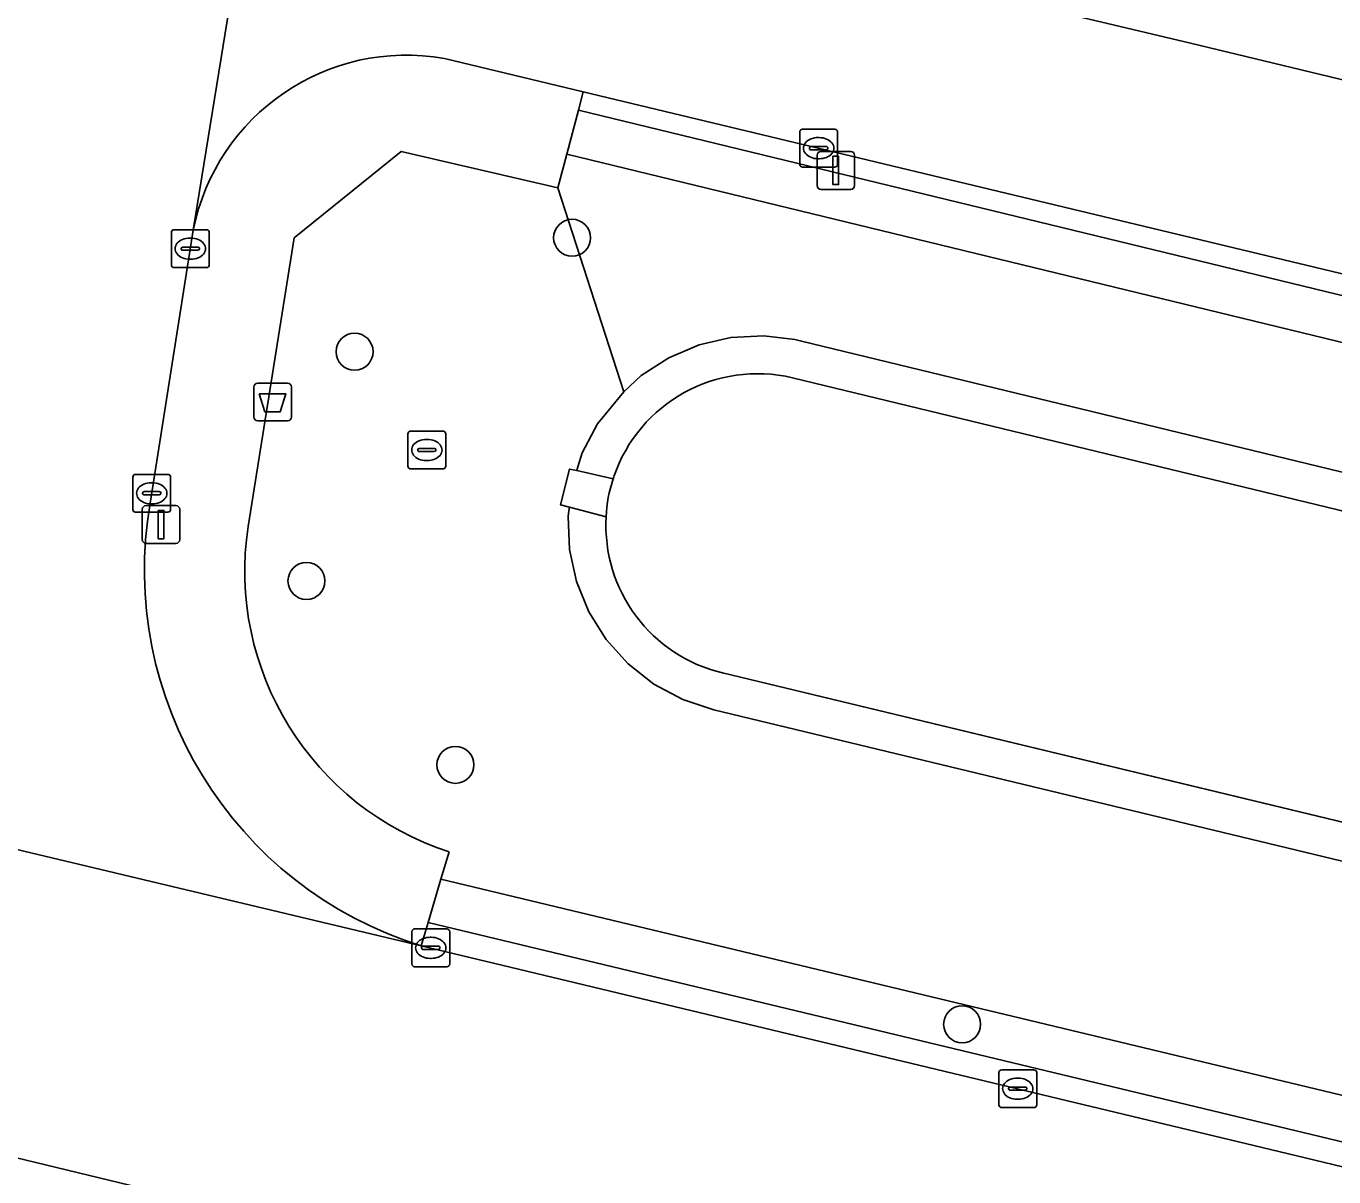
# Model space of a CAD drawing. Extents: x 162803 to 163818, y 381639 to 382475.
# Drawn here: x 163109.85 to 163144.42, y 382344.03 to 382374.45 of the extents above; entities that cross this region are included whole.
import ezdxf

# ---------------------------------------------------------------- set-up
doc = ezdxf.new("R2010")
doc.units = 0
for name, color, linetype in [('IMGEO_Afvalbak', 7, 'Continuous'), ('IMGEO_Boom', 7, 'Continuous'), ('IMGEO_Groenvoorziening', 7, 'Continuous'), ('IMGEO_Haag', 7, 'Continuous'), ('IMGEO_Kolk', 7, 'Continuous'), ('IMGEO_Lichtmast', 7, 'Continuous'), ('IMGEO_Oever', 7, 'Continuous'), ('IMGEO_Rijbaan_lokaal_gesloten', 7, 'Continuous'), ('IMGEO_Rijbaan_lokaal_open', 7, 'Continuous'), ('IMGEO_Rioolput', 7, 'Continuous'), ('IMGEO_Terreindeel_open', 7, 'Continuous'), ('IMGEO_Voetpad_open', 7, 'Continuous'), ('IMGEO_Waterloop', 7, 'Continuous')]:
    doc.layers.add(name, color=color, linetype=linetype)

msp = doc.modelspace()

# ---------------------------------------------------------------- linework, layer by layer
at = {"layer": 'IMGEO_Afvalbak'}
for p, q in [((163115.872, 382364.114), (163115.872, 382364.914)), ((163115.872, 382364.914), (163115.872, 382364.114)), ((163115.972, 382365.014), (163116.762, 382365.014)), ((163116.762, 382365.014), (163115.972, 382365.014)), ((163116.862, 382364.914), (163116.862, 382364.114)), ((163116.862, 382364.114), (163116.862, 382364.914)), ((163116.762, 382364.014), (163115.972, 382364.014)), ((163115.972, 382364.014), (163116.762, 382364.014))]:
    msp.add_line(p, q, dxfattribs=at)
msp.add_lwpolyline([(163116.015, 382364.728), (163116.719, 382364.728), (163116.57, 382364.258), (163116.164, 382364.258), (163116.015, 382364.728)], dxfattribs=at)
for centre, start, end in [((163115.972, 382364.914), 90, 180), ((163115.972, 382364.914), 90, 180), ((163116.762, 382364.914), 0, 90), ((163116.762, 382364.914), 360, 90), ((163115.972, 382364.114), 180, 270), ((163115.972, 382364.114), 180, 270), ((163116.762, 382364.114), 270, 0), ((163116.762, 382364.114), 270, 0)]:
    msp.add_arc(centre, 0.1, start, end, dxfattribs=at)
at = {"layer": 'IMGEO_Boom'}
for centre in [(163124.284, 382368.856), (163118.534, 382365.844), (163117.262, 382359.783), (163121.199, 382354.921), (163134.597, 382348.062)]:
    msp.add_circle(centre, 0.489, dxfattribs=at)
at = {"layer": 'IMGEO_Groenvoorziening'}
for points in [[(163201.772, 382354.033), (163153.62, 382365.748), (163124.581, 382372.713), (163124.454, 382372.23), (163148.78, 382366.321), (163206.647, 382352.263), (163206.773, 382352.791)], [(163216.559, 382350.363), (163206.773, 382352.791), (163206.647, 382352.263), (163148.78, 382366.321), (163124.454, 382372.23), (163124.148, 382371.07), (163148.497, 382365.155), (163216.212, 382348.759)], [(163218.158, 382344.843), (163314.82, 382321.474), (163315.558, 382324.549), (163281.197, 382332.909), (163219.616, 382347.944), (163218.74, 382348.154), (163216.212, 382348.759), (163148.497, 382365.155), (163124.148, 382371.07), (163123.911, 382370.173), (163125.652, 382364.786), (163126.114, 382365.214), (163126.842, 382365.684), (163127.64, 382366.022), (163128.485, 382366.217), (163129.35, 382366.263), (163130.175, 382366.165), (163130.35, 382366.125), (163217.181, 382345.09)], [(163120.475, 382350.751), (163120.292, 382350.138), (163143.407, 382344.595), (163150.423, 382342.903), (163150.59, 382343.524), (163144.748, 382344.926)]]:
    msp.add_lwpolyline(points, close=True, dxfattribs=at)
for points in [[(163312.533, 382311.945), (163128.031, 382356.38), (163127.212, 382356.646), (163126.448, 382357.055), (163125.766, 382357.589), (163125.186, 382358.233), (163124.726, 382358.967), (163124.398, 382359.77), (163124.214, 382360.617), (163124.179, 382361.483), (163124.199, 382361.634), (163124.212, 382361.733), (163123.979, 382361.794), (163124.217, 382362.742), (163124.407, 382362.7), (163124.44, 382362.804), (163124.555, 382363.168), (163124.953, 382363.937), (163125.652, 382364.786), (163123.911, 382370.173), (163119.766, 382371.139), (163116.934, 382368.854), (163115.719, 382361.222)], [(163121.035, 382352.62), (163120.818, 382351.903), (163145.028, 382346.093), (163173.674, 382339.217), (163216.745, 382328.88)], [(163173.674, 382339.217), (163145.028, 382346.093), (163120.818, 382351.903), (163120.475, 382350.751), (163144.748, 382344.926), (163150.59, 382343.524)]]:
    msp.add_lwpolyline(points, dxfattribs=at)
msp.add_arc((163123.44, 382360.05), 7.809, 171.3677, 252.0641, dxfattribs=at)
at = {"layer": 'IMGEO_Haag'}
for points in [[(163201.772, 382354.033), (163153.62, 382365.748), (163124.581, 382372.713), (163124.454, 382372.23), (163148.78, 382366.321), (163206.647, 382352.263), (163206.773, 382352.791)], [(163120.475, 382350.751), (163120.292, 382350.138), (163143.407, 382344.595), (163150.423, 382342.903), (163150.59, 382343.524), (163144.748, 382344.926)]]:
    msp.add_lwpolyline(points, close=True, dxfattribs=at)
at = {"layer": 'IMGEO_Kolk'}
for p, q in [((163130.303, 382370.799), (163130.303, 382371.651)), ((163130.378, 382371.725), (163131.23, 382371.725)), ((163130.791, 382371.505), (163130.816, 382371.505)), ((163131.304, 382371.651), (163131.304, 382370.799)), ((163130.562, 382371.219), (163130.562, 382371.231)), ((163131, 382371.182), (163130.602, 382371.182)), ((163130.605, 382371.268), (163131.003, 382371.268)), ((163131.046, 382371.231), (163131.046, 382371.219)), ((163130.814, 382370.945), (163130.789, 382370.945)), ((163131.23, 382370.725), (163130.378, 382370.725)), ((163113.765, 382369.068), (163114.617, 382369.068)), ((163113.69, 382368.142), (163113.69, 382368.994)), ((163114.178, 382368.848), (163114.203, 382368.848)), ((163114.691, 382368.994), (163114.691, 382368.142)), ((163113.949, 382368.562), (163113.949, 382368.574)), ((163114.387, 382368.525), (163113.989, 382368.525)), ((163113.992, 382368.611), (163114.39, 382368.611)), ((163114.433, 382368.574), (163114.433, 382368.562)), ((163114.617, 382368.068), (163113.765, 382368.068)), ((163114.201, 382368.288), (163114.176, 382368.288)), ((163112.669, 382361.675), (163112.669, 382362.527)), ((163112.744, 382362.601), (163113.596, 382362.601)), ((163113.67, 382362.527), (163113.67, 382361.675)), ((163112.971, 382362.144), (163113.369, 382362.144)), ((163113.157, 382362.381), (163113.182, 382362.381)), ((163112.928, 382362.095), (163112.928, 382362.107)), ((163113.366, 382362.058), (163112.968, 382362.058)), ((163113.18, 382361.821), (163113.155, 382361.821)), ((163113.412, 382362.107), (163113.412, 382362.095)), ((163113.596, 382361.601), (163112.744, 382361.601)), ((163120.047, 382349.658), (163120.047, 382350.51)), ((163120.122, 382350.584), (163120.974, 382350.584)), ((163121.048, 382350.51), (163121.048, 382349.658)), ((163120.306, 382350.078), (163120.306, 382350.09)), ((163120.744, 382350.041), (163120.346, 382350.041)), ((163120.349, 382350.127), (163120.747, 382350.127)), ((163120.535, 382350.364), (163120.56, 382350.364)), ((163120.79, 382350.09), (163120.79, 382350.078)), ((163120.558, 382349.804), (163120.533, 382349.804)), ((163120.974, 382349.584), (163120.122, 382349.584)), ((163135.567, 382345.934), (163135.567, 382346.786)), ((163135.642, 382346.86), (163136.494, 382346.86)), ((163136.055, 382346.64), (163136.08, 382346.64)), ((163136.568, 382346.786), (163136.568, 382345.934)), ((163135.826, 382346.354), (163135.826, 382346.366)), ((163136.264, 382346.317), (163135.866, 382346.317)), ((163135.869, 382346.403), (163136.267, 382346.403)), ((163136.31, 382346.366), (163136.31, 382346.354)), ((163136.078, 382346.08), (163136.053, 382346.08)), ((163136.494, 382345.86), (163135.642, 382345.86))]:
    msp.add_line(p, q, dxfattribs=at)
for points in [[(163130.303, 382370.799), (163130.303, 382371.651)], [(163130.378, 382371.725), (163131.23, 382371.725)], [(163131.304, 382371.651), (163131.304, 382370.799)], [(163131.23, 382370.725), (163130.378, 382370.725)], [(163113.765, 382369.068), (163114.617, 382369.068)], [(163113.69, 382368.142), (163113.69, 382368.994)], [(163114.691, 382368.994), (163114.691, 382368.142)], [(163114.617, 382368.068), (163113.765, 382368.068)], [(163112.669, 382361.675), (163112.669, 382362.527)], [(163112.744, 382362.601), (163113.596, 382362.601)], [(163113.67, 382362.527), (163113.67, 382361.675)], [(163113.596, 382361.601), (163112.744, 382361.601)], [(163120.047, 382349.658), (163120.047, 382350.51)], [(163120.122, 382350.584), (163120.974, 382350.584)], [(163121.048, 382350.51), (163121.048, 382349.658)], [(163120.974, 382349.584), (163120.122, 382349.584)], [(163135.567, 382345.934), (163135.567, 382346.786)], [(163135.642, 382346.86), (163136.494, 382346.86)], [(163136.568, 382346.786), (163136.568, 382345.934)], [(163136.494, 382345.86), (163135.642, 382345.86)]]:
    msp.add_lwpolyline(points, dxfattribs=at)
for centre, radius, start, end in [((163130.38, 382371.649), 0.0765, 91.552, 178.448), ((163130.38, 382371.649), 0.0765, 91.552, 178.448), ((163131.228, 382371.649), 0.0765, 1.552, 88.448), ((163131.228, 382371.649), 0.0765, 1.552, 88.448), ((163130.602, 382371.228), 0.0403, 85.8775, 175.7526), ((163130.599, 382371.218), 0.0366, 178.938, 274.7102), ((163131.003, 382371.225), 0.043, 264.8664, 352.4533), ((163131.007, 382371.23), 0.0386, 1.7309, 96.639), ((163130.38, 382370.801), 0.0765, 181.552, 268.448), ((163130.38, 382370.801), 0.0765, 181.552, 268.448), ((163131.228, 382370.801), 0.0765, 271.552, 358.448), ((163131.228, 382370.801), 0.0765, 271.552, 358.448), ((163113.767, 382368.992), 0.0765, 91.552, 178.448), ((163113.767, 382368.992), 0.0765, 91.552, 178.448), ((163114.615, 382368.992), 0.0765, 1.552, 88.448), ((163114.615, 382368.992), 0.0765, 1.552, 88.448), ((163113.989, 382368.571), 0.0403, 85.8775, 175.7526), ((163113.986, 382368.561), 0.0366, 178.938, 274.7102), ((163114.39, 382368.568), 0.043, 264.8664, 352.4533), ((163114.394, 382368.573), 0.0386, 1.7309, 96.639), ((163113.767, 382368.144), 0.0765, 181.552, 268.448), ((163113.767, 382368.144), 0.0765, 181.552, 268.448), ((163114.615, 382368.144), 0.0765, 271.552, 358.448), ((163114.615, 382368.144), 0.0765, 271.552, 358.448), ((163112.746, 382362.525), 0.0765, 91.552, 178.448), ((163112.746, 382362.525), 0.0765, 91.552, 178.448), ((163113.594, 382362.525), 0.0765, 1.552, 88.448), ((163113.594, 382362.525), 0.0765, 1.552, 88.448), ((163112.968, 382362.104), 0.0403, 85.8775, 175.7526), ((163113.373, 382362.106), 0.0386, 1.7309, 96.639), ((163112.965, 382362.094), 0.0366, 178.938, 274.7102), ((163113.369, 382362.101), 0.043, 264.8664, 352.4533), ((163112.746, 382361.677), 0.0765, 181.552, 268.448), ((163112.746, 382361.677), 0.0765, 181.552, 268.448), ((163113.594, 382361.677), 0.0765, 271.552, 358.448), ((163113.594, 382361.677), 0.0765, 271.552, 358.448), ((163120.124, 382350.508), 0.0765, 91.552, 178.448), ((163120.124, 382350.508), 0.0765, 91.552, 178.448), ((163120.972, 382350.508), 0.0765, 1.552, 88.448), ((163120.972, 382350.508), 0.0765, 1.552, 88.448), ((163120.346, 382350.087), 0.0403, 85.8775, 175.7526), ((163120.343, 382350.077), 0.0366, 178.938, 274.7102), ((163120.747, 382350.084), 0.043, 264.8664, 352.4533), ((163120.751, 382350.089), 0.0386, 1.7309, 96.639), ((163120.124, 382349.66), 0.0765, 181.552, 268.448), ((163120.124, 382349.66), 0.0765, 181.552, 268.448), ((163120.972, 382349.66), 0.0765, 271.552, 358.448), ((163120.972, 382349.66), 0.0765, 271.552, 358.448), ((163135.644, 382346.784), 0.0765, 91.552, 178.448), ((163135.644, 382346.784), 0.0765, 91.552, 178.448), ((163136.492, 382346.784), 0.0765, 1.552, 88.448), ((163136.492, 382346.784), 0.0765, 1.552, 88.448), ((163135.866, 382346.363), 0.0403, 85.8775, 175.7526), ((163135.863, 382346.353), 0.0366, 178.938, 274.7102), ((163136.267, 382346.36), 0.043, 264.8664, 352.4533), ((163136.271, 382346.365), 0.0386, 1.7309, 96.639), ((163135.644, 382345.936), 0.0765, 181.552, 268.448), ((163135.644, 382345.936), 0.0765, 181.552, 268.448), ((163136.492, 382345.936), 0.0765, 271.552, 358.448), ((163136.492, 382345.936), 0.0765, 271.552, 358.448)]:
    msp.add_arc(centre, radius, start, end, dxfattribs=at)
for centre, major_axis, ratio, start_param, end_param in [((163130.79, 382371.225), (-0.387, 0.002), 0.722429, 4.712389, 7.853982), ((163130.815, 382371.225), (-0.39, 0.002), 0.717154, 1.570796, 4.712389), ((163114.177, 382368.568), (-0.387, 0.002), 0.722429, 4.712389, 7.853982), ((163114.202, 382368.568), (-0.39, 0.002), 0.717154, 1.570796, 4.712389), ((163113.156, 382362.101), (-0.387, 0.002), 0.722429, 4.712389, 7.853982), ((163113.181, 382362.101), (-0.39, 0.002), 0.717154, 1.570796, 4.712389), ((163120.534, 382350.084), (-0.387, 0.002), 0.722429, 4.712389, 7.853982), ((163120.559, 382350.084), (-0.39, 0.002), 0.717154, 1.570796, 4.712389), ((163136.054, 382346.36), (-0.387, 0.002), 0.722429, 4.712389, 7.853982), ((163136.079, 382346.36), (-0.39, 0.002), 0.717154, 1.570796, 4.712389)]:
    msp.add_ellipse(centre, major_axis=major_axis, ratio=ratio, start_param=start_param, end_param=end_param, dxfattribs=at)
at = {"layer": 'IMGEO_Lichtmast'}
for p, q in [((163130.861, 382371.136), (163131.651, 382371.136)), ((163131.651, 382371.136), (163130.861, 382371.136)), ((163130.761, 382370.236), (163130.761, 382371.036)), ((163130.761, 382371.036), (163130.761, 382370.236)), ((163131.751, 382371.036), (163131.751, 382370.236)), ((163131.751, 382370.236), (163131.751, 382371.036)), ((163131.651, 382370.136), (163130.861, 382370.136)), ((163130.861, 382370.136), (163131.651, 382370.136)), ((163112.921, 382360.875), (163112.921, 382361.675)), ((163112.921, 382361.675), (163112.921, 382360.875)), ((163113.021, 382361.775), (163113.811, 382361.775)), ((163113.811, 382361.775), (163113.021, 382361.775)), ((163113.911, 382361.675), (163113.911, 382360.875)), ((163113.911, 382360.875), (163113.911, 382361.675)), ((163113.811, 382360.775), (163113.021, 382360.775)), ((163113.021, 382360.775), (163113.811, 382360.775))]:
    msp.add_line(p, q, dxfattribs=at)
for points in [[(163131.181, 382371.011), (163131.331, 382371.011), (163131.331, 382370.261), (163131.181, 382370.261), (163131.181, 382371.011)], [(163113.341, 382361.65), (163113.491, 382361.65), (163113.491, 382360.9), (163113.341, 382360.9), (163113.341, 382361.65)]]:
    msp.add_lwpolyline(points, dxfattribs=at)
for centre, start, end in [((163130.861, 382371.036), 90, 180), ((163130.861, 382371.036), 90, 180), ((163131.651, 382371.036), 0, 90), ((163131.651, 382371.036), 360, 90), ((163130.861, 382370.236), 180, 270), ((163130.861, 382370.236), 180, 270), ((163131.651, 382370.236), 270, 0), ((163131.651, 382370.236), 270, 0), ((163113.021, 382361.675), 90, 180), ((163113.021, 382361.675), 90, 180), ((163113.811, 382361.675), 0, 90), ((163113.811, 382361.675), 360, 90), ((163113.021, 382360.875), 180, 270), ((163113.021, 382360.875), 180, 270), ((163113.811, 382360.875), 270, 0), ((163113.811, 382360.875), 270, 0)]:
    msp.add_arc(centre, 0.1, start, end, dxfattribs=at)
at = {"layer": 'IMGEO_Oever'}
for points in [[(163130.35, 382366.125), (163130.175, 382366.165), (163129.35, 382366.263), (163128.485, 382366.217), (163127.64, 382366.022), (163126.842, 382365.684), (163126.114, 382365.214), (163125.652, 382364.786), (163124.953, 382363.937), (163124.555, 382363.168), (163124.44, 382362.804), (163124.407, 382362.7), (163125.372, 382362.486), (163125.39, 382362.54)], [(163130.115, 382365.153), (163216.841, 382344.161), (163216.951, 382344.135), (163217.181, 382345.09), (163130.35, 382366.125)], [(163125.184, 382361.477), (163124.212, 382361.733), (163124.199, 382361.634), (163124.179, 382361.483), (163124.214, 382360.617), (163124.398, 382359.77), (163124.726, 382358.967), (163125.186, 382358.233), (163125.766, 382357.589), (163126.448, 382357.055), (163127.212, 382356.646), (163128.031, 382356.38), (163312.533, 382311.945), (163312.766, 382312.917), (163128.265, 382357.352)]]:
    msp.add_lwpolyline(points, dxfattribs=at)
for centre, radius, start, end in [((163129.187, 382361.252), 4.01, 76.6256, 161.261), ((163129.186, 382361.253), 4.008, 176.7984, 256.7143)]:
    msp.add_arc(centre, radius, start, end, dxfattribs=at)
at = {"layer": 'IMGEO_Rijbaan_lokaal_gesloten'}
for points in [[(163113.128, 382361.839), (163114.269, 382369.06), (163116.931, 382385.451), (163121.392, 382413.294)], [(163042.433, 382360.809), (163044.202, 382360.414), (163096.339, 382347.729), (163098.264, 382347.275), (163114.514, 382343.34), (163141.376, 382336.806), (163149.418, 382334.871), (163150.664, 382334.562), (163152.543, 382342.38), (163151.467, 382342.651), (163150.423, 382342.903), (163143.407, 382344.595), (163120.292, 382350.138), (163096.979, 382355.69)], [(163098.755, 382355.649), (163096.979, 382355.69), (163120.292, 382350.138)]]:
    msp.add_lwpolyline(points, dxfattribs=at)
msp.add_arc((163123.385, 382360.075), 10.408, 170.2445, 252.71, dxfattribs=at)
at = {"layer": 'IMGEO_Rijbaan_lokaal_open'}
for points in [[(163116.931, 382385.451), (163114.269, 382369.06)], [(163144.294, 382373.123), (163140.637, 382374), (163125.42, 382377.618), (163121.666, 382378.511)], [(163120.907, 382373.594), (163124.581, 382372.713), (163153.62, 382365.748), (163201.772, 382354.033), (163202.931, 382358.934), (163144.294, 382373.123)], [(163114.514, 382343.34), (163098.264, 382347.275)]]:
    msp.add_lwpolyline(points, dxfattribs=at)
msp.add_arc((163119.9, 382367.943), 5.74, 79.8916, 168.7774, dxfattribs=at)
at = {"layer": 'IMGEO_Rioolput'}
for p, q in [((163119.943, 382362.819), (163119.943, 382363.671)), ((163120.018, 382363.745), (163120.87, 382363.745)), ((163120.431, 382363.525), (163120.456, 382363.525)), ((163120.944, 382363.671), (163120.944, 382362.819)), ((163120.202, 382363.239), (163120.202, 382363.251)), ((163120.64, 382363.202), (163120.242, 382363.202)), ((163120.245, 382363.288), (163120.643, 382363.288)), ((163120.686, 382363.251), (163120.686, 382363.239)), ((163120.454, 382362.965), (163120.429, 382362.965)), ((163120.87, 382362.745), (163120.018, 382362.745))]:
    msp.add_line(p, q, dxfattribs=at)
for points in [[(163119.943, 382362.819), (163119.943, 382363.671)], [(163120.018, 382363.745), (163120.87, 382363.745)], [(163120.944, 382363.671), (163120.944, 382362.819)], [(163120.87, 382362.745), (163120.018, 382362.745)]]:
    msp.add_lwpolyline(points, dxfattribs=at)
for centre, radius, start, end in [((163120.02, 382363.669), 0.0765, 91.552, 178.448), ((163120.02, 382363.669), 0.0765, 91.552, 178.448), ((163120.868, 382363.669), 0.0765, 1.552, 88.448), ((163120.868, 382363.669), 0.0765, 1.552, 88.448), ((163120.242, 382363.248), 0.0403, 85.8775, 175.7526), ((163120.239, 382363.238), 0.0366, 178.938, 274.7102), ((163120.643, 382363.245), 0.043, 264.8664, 352.4533), ((163120.647, 382363.25), 0.0386, 1.7309, 96.639), ((163120.02, 382362.821), 0.0765, 181.552, 268.448), ((163120.02, 382362.821), 0.0765, 181.552, 268.448), ((163120.868, 382362.821), 0.0765, 271.552, 358.448), ((163120.868, 382362.821), 0.0765, 271.552, 358.448)]:
    msp.add_arc(centre, radius, start, end, dxfattribs=at)
for centre, major_axis, ratio, start_param, end_param in [((163120.43, 382363.245), (-0.387, 0.002), 0.722429, 4.712389, 7.853982), ((163120.455, 382363.245), (-0.39, 0.002), 0.717154, 1.570796, 4.712389)]:
    msp.add_ellipse(centre, major_axis=major_axis, ratio=ratio, start_param=start_param, end_param=end_param, dxfattribs=at)
at = {"layer": 'IMGEO_Terreindeel_open'}
msp.add_lwpolyline([(163125.372, 382362.486), (163124.407, 382362.7), (163124.217, 382362.742), (163123.979, 382361.794), (163124.212, 382361.733), (163125.184, 382361.477)], dxfattribs=at)
msp.add_arc((163128.799, 382361.326), 3.618, 161.2908, 177.6002, dxfattribs=at)
at = {"layer": 'IMGEO_Voetpad_open'}
for points in [[(163121.666, 382378.511), (163125.42, 382377.618), (163140.637, 382374), (163144.294, 382373.123), (163202.931, 382358.934), (163203.846, 382358.721)], [(163115.719, 382361.222), (163116.934, 382368.854), (163119.766, 382371.139), (163123.911, 382370.173), (163124.148, 382371.07), (163124.454, 382372.23), (163124.581, 382372.713), (163120.907, 382373.594)], [(163114.269, 382369.06), (163113.128, 382361.839)], [(163120.292, 382350.138), (163120.475, 382350.751), (163120.818, 382351.903), (163121.035, 382352.62)]]:
    msp.add_lwpolyline(points, dxfattribs=at)
for centre, radius, start, end in [((163119.9, 382367.943), 5.74, 79.8916, 168.7774), ((163123.385, 382360.075), 10.408, 170.2445, 252.71), ((163123.44, 382360.05), 7.809, 171.3677, 252.0641)]:
    msp.add_arc(centre, radius, start, end, dxfattribs=at)
at = {"layer": 'IMGEO_Waterloop'}
for points in [[(163323.016, 382318.299), (163322.701, 382318.381), (163321.298, 382318.748), (163316.107, 382320.105), (163314.88, 382320.426), (163314.587, 382320.502), (163218.023, 382343.875), (163217.922, 382343.9), (163216.951, 382344.135), (163216.841, 382344.161), (163130.115, 382365.153)], [(163125.39, 382362.54), (163125.372, 382362.486)], [(163128.265, 382357.352), (163312.766, 382312.917), (163313.072, 382312.855), (163314.31, 382312.606), (163319.569, 382311.548), (163321.002, 382311.26), (163321.322, 382311.196), (163500, 382267.589)]]:
    msp.add_lwpolyline(points, dxfattribs=at)
for centre, radius, start, end in [((163129.187, 382361.252), 4.01, 76.6256, 161.261), ((163128.799, 382361.326), 3.618, 161.2908, 177.6002), ((163129.186, 382361.253), 4.008, 176.7984, 256.7143)]:
    msp.add_arc(centre, radius, start, end, dxfattribs=at)

doc.saveas('drawing.dxf')
